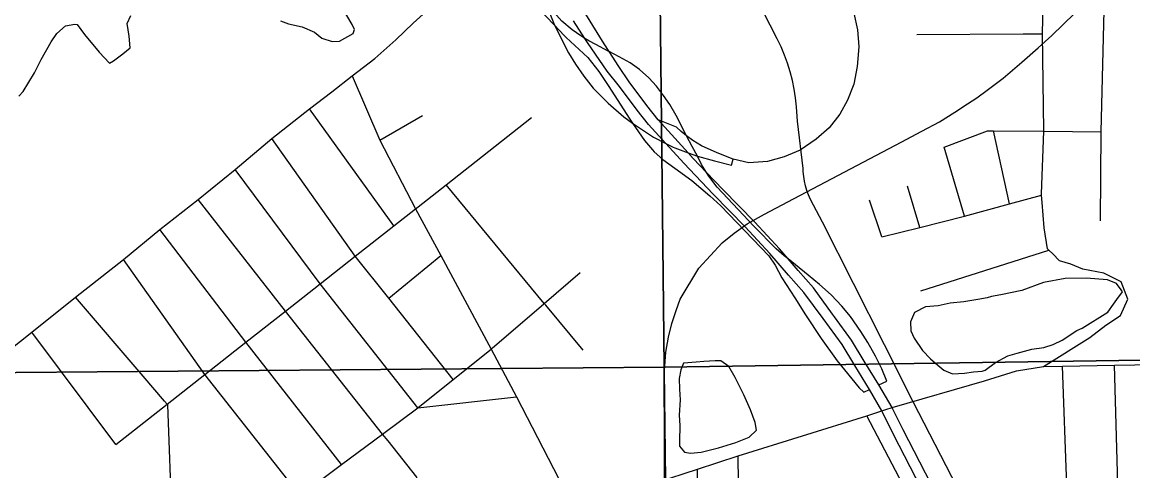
# Model space of a CAD drawing. Extents: x 0 to 40.2, y 0 to 22.
# Drawn here: x 3.454 to 4.597, y 19.573 to 20.035 of the extents above; entities that cross this region are included whole.
import ezdxf

# ---------------------------------------------------------------- set-up
doc = ezdxf.new("R2010")
doc.units = 0
for name, color, linetype in [('GM_X_Corporation', 7, 'Continuous'), ('GM_X_Interchange_Ramps', 7, 'Continuous'), ('GM_X_Major_Lake', 7, 'Continuous'), ('GM_X_Major_Lake_Text', 7, 'Continuous'), ('GM_X_Major_River', 7, 'Continuous'), ('GM_X_Major_River_Text', 7, 'Continuous'), ('GM_X_Minor_Lake_Text', 7, 'Continuous'), ('GM_X_Unincorporated', 7, 'Continuous'), ('GM_X_Unincorporated_Location', 7, 'Continuous')]:
    doc.layers.add(name, color=color, linetype=linetype)

msp = doc.modelspace()

# ---------------------------------------------------------------- linework, layer by layer
at = {"layer": 'GM_X_Corporation'}
for points in [[(5.0991, 20.7019), (5.1201, 19.6946), (4.1148, 19.68), (4.1046, 20.6218), (4.1041, 20.6918)], [(4.1046, 20.6218), (4.1148, 19.68), (3.1145, 19.6715), (3.1086, 20.0451), (3.0929, 20.618)], [(4.1148, 19.68), (5.1201, 19.6946), (5.1306, 18.6912), (4.119, 18.6842)], [(3.1145, 19.6715), (4.1148, 19.68), (4.119, 18.6842), (3.1284, 18.6693), (3.1181, 19.4397)]]:
    msp.add_lwpolyline(points, close=True, dxfattribs=at)
at = {"layer": 'GM_X_Interchange_Ramps'}
for points in [[(3.7201, 20.0361), (3.7284, 20.033), (3.7424, 20.0298), (3.7552, 20.0244), (3.7628, 20.0183), (3.7734, 20.0148), (3.7809, 20.0151), (3.795, 20.023), (3.7962, 20.0271), (3.794, 20.0321), (3.7839, 20.0489)], [(3.451, 19.9585), (3.4553, 19.9632), (3.4671, 19.9827), (3.4741, 19.9963), (3.4841, 20.0144), (3.4902, 20.0231), (3.499, 20.0307), (3.5085, 20.0325), (3.5111, 20.0321), (3.5187, 20.0218), (3.5337, 20.0038), (3.5442, 19.9926), (3.5484, 19.9949), (3.5537, 19.9991), (3.5579, 20.0021), (3.5655, 20.0081), (3.5645, 20.0203), (3.5623, 20.0332), (3.5662, 20.0415)]]:
    msp.add_lwpolyline(points, dxfattribs=at)
at = {"layer": 'GM_X_Major_Lake'}
msp.add_lwpolyline([(4.208, 20.2451), (4.3036, 20.0607), (4.3099, 20.044), (4.3137, 20.0269), (4.3151, 20.0091), (4.3133, 19.9892), (4.3099, 19.971), (4.3032, 19.9543), (4.2955, 19.94), (4.2844, 19.926), (4.2711, 19.9142), (4.2547, 19.903), (4.2383, 19.896), (4.2209, 19.8915), (4.2017, 19.8901), (4.1857, 19.8936), (4.1693, 19.9001), (4.1531, 19.9075), (4.1442, 19.913), (4.1379, 19.9179), (4.1324, 19.9222), (4.1276, 19.9266), (4.1086, 19.9342)], dxfattribs=at)
at = {"layer": 'GM_X_Major_Lake_Text'}
for points in [[(3.75, 19.9456), (3.7729, 19.9631), (3.7938, 19.9795), (3.8171, 19.9973), (3.8387, 20.0165), (3.8565, 20.0337), (3.8805, 20.0553), (3.9123, 20.0769), (3.9559, 20.101)], [(3.2263, 19.5272), (3.2756, 19.5661), (3.3222, 19.6035), (3.3709, 19.6418), (3.4643, 19.7159), (3.5094, 19.7519), (3.5585, 19.7904), (3.5961, 19.8213), (3.6356, 19.8523), (3.6736, 19.8832), (3.7111, 19.9151), (3.75, 19.9456)], [(3.6156, 19.4174), (3.6753, 19.4382), (3.7403, 19.4567), (3.8018, 19.4749), (3.8624, 19.4921), (3.9252, 19.5089), (3.9827, 19.5231), (4.0225, 19.5337), (4.149, 19.5748), (4.191, 19.5885), (4.3232, 19.6297), (4.3386, 19.6349), (4.3427, 19.6363), (4.3493, 19.6382), (4.4443, 19.6659), (4.4771, 19.6761), (4.505, 19.6806), (4.5246, 19.6809), (4.5781, 19.6818), (4.6407, 19.6829), (4.8325, 19.6861), (5.1048, 19.6908), (5.1167, 19.691)]]:
    msp.add_lwpolyline(points, dxfattribs=at)
at = {"layer": 'GM_X_Major_River'}
for points in [[(4.5524, 19.2924), (4.3709, 19.6442), (4.3413, 19.7028), (4.2775, 19.829), (4.2654, 19.8524), (4.2633, 19.8569), (4.2615, 19.8615), (4.2601, 19.8663), (4.259, 19.8711), (4.2583, 19.876), (4.2579, 19.881), (4.2578, 19.8843), (4.2519, 19.9329), (4.2508, 19.9476), (4.2499, 19.9567), (4.2485, 19.9657), (4.2467, 19.9747), (4.2444, 19.9835), (4.2417, 19.9923), (4.2386, 20.0008), (4.2351, 20.0093), (4.2311, 20.0175), (4.1736, 20.1295)], [(4.1165, 19.564), (4.1152, 19.6763), (4.1166, 19.6954), (4.1193, 19.7106), (4.1225, 19.7246), (4.1271, 19.7382), (4.1312, 19.7498), (4.1505, 19.7818), (4.1745, 19.8076), (4.1869, 19.8177), (4.2002, 19.8273), (4.2178, 19.8373), (4.242, 19.8497), (4.3586, 19.9112), (4.3799, 19.9224), (4.398, 19.9323), (4.4139, 19.942), (4.4267, 19.9505), (4.4362, 19.9569), (4.4471, 19.9646), (4.4633, 19.9769), (4.4826, 19.9934), (4.4996, 20.0083), (4.5134, 20.0208), (4.5369, 20.0437)]]:
    msp.add_lwpolyline(points, dxfattribs=at)
at = {"layer": 'GM_X_Major_River_Text'}
for points in [[(3.9829, 20.1067), (3.9741, 20.1021), (3.9923, 20.0557), (4.0021, 20.0316), (4.0163, 20.0032), (4.0234, 19.9916), (4.032, 19.9792), (4.0419, 19.9668), (4.057, 19.9513), (4.0734, 19.9373), (4.0822, 19.9306), (4.1037, 19.9163), (4.1165, 19.9099), (4.1241, 19.9061), (4.1256, 19.9055), (4.1393, 19.9003), (4.1491, 19.8967), (4.1665, 19.8921), (4.1841, 19.8876), (4.1857, 19.8936)], [(3.9559, 20.101), (3.9557, 20.0912), (3.9846, 20.0498), (4.0021, 20.0316), (4.012, 20.021)], [(4.0289, 20.0205), (4.0201, 20.0268), (4.0095, 20.0357), (4.0013, 20.0448), (3.993, 20.0549)], [(4.012, 20.021), (4.0141, 20.0188), (4.0362, 19.9984), (4.0474, 19.9838), (4.057, 19.9694), (4.0796, 19.9348), (4.0822, 19.9306), (4.0945, 19.9128), (4.1026, 19.9035), (4.1045, 19.9014), (4.1134, 19.8934), (4.1259, 19.8845), (4.1431, 19.8717), (4.1617, 19.8562), (4.1729, 19.8458), (4.2223, 19.7945), (4.2291, 19.7846), (4.2359, 19.7718), (4.2493, 19.7513), (4.26, 19.7338), (4.2762, 19.7093), (4.2928, 19.6862), (4.3152, 19.6586), (4.32, 19.6541), (4.3258, 19.6568)], [(4.3356, 19.6616), (4.3437, 19.6653), (4.3385, 19.6781), (4.3323, 19.691), (4.3242, 19.7051), (4.3171, 19.7166), (4.3064, 19.7319), (4.2974, 19.7427), (4.2867, 19.7541), (4.2747, 19.765), (4.2629, 19.7745), (4.2497, 19.7851), (4.2423, 19.7911), (4.2383, 19.7945), (4.2299, 19.8014), (4.2069, 19.8249), (4.1694, 19.8648), (4.1607, 19.8761), (4.1582, 19.8802), (4.1533, 19.8884), (4.1491, 19.8967), (4.1437, 19.9068), (4.1379, 19.9179), (4.1271, 19.9388), (4.1207, 19.95), (4.114, 19.9591), (4.1068, 19.9689), (4.0991, 19.9775), (4.0895, 19.9859), (4.0799, 19.9927), (4.0686, 19.9991), (4.0581, 20.0045), (4.0573, 20.0049), (4.0446, 20.0118), (4.0373, 20.0155), (4.0333, 20.0178), (4.0289, 20.0205)]]:
    msp.add_lwpolyline(points, dxfattribs=at)
at = {"layer": 'GM_X_Minor_Lake_Text'}
msp.add_line((4.1311, 19.6461), (4.1302, 19.6305), dxfattribs=at)
for points in [[(4.4449, 19.6767), (4.4556, 19.6848), (4.4681, 19.6914), (4.478, 19.6943), (4.4929, 19.6983), (4.5054, 19.7), (4.5149, 19.7033), (4.524, 19.7077), (4.5393, 19.7174), (4.5447, 19.72), (4.571, 19.7363), (4.5768, 19.7446), (4.5803, 19.7495), (4.5861, 19.7573), (4.5849, 19.7593), (4.5801, 19.7658), (4.5707, 19.7697), (4.5487, 19.7712), (4.5272, 19.7711), (4.5051, 19.7669), (4.4827, 19.7588), (4.461, 19.7542), (4.4515, 19.7524), (4.447, 19.7511)], [(4.447, 19.7511), (4.4375, 19.7493), (4.4231, 19.7469), (4.409, 19.7455), (4.3965, 19.743), (4.3836, 19.742), (4.3722, 19.7361), (4.3682, 19.7263), (4.3685, 19.7172), (4.3718, 19.7095), (4.3804, 19.6969), (4.3886, 19.6884), (4.3961, 19.6819), (4.4025, 19.6769), (4.4115, 19.673), (4.4236, 19.6736), (4.4331, 19.675), (4.4419, 19.6756), (4.4449, 19.6767)], [(4.1302, 19.6305), (4.1308, 19.6199), (4.1306, 19.6036), (4.1305, 19.5986), (4.1358, 19.5925), (4.1418, 19.5913), (4.1528, 19.5923), (4.1707, 19.597), (4.1886, 19.6025), (4.2023, 19.608), (4.2099, 19.6151), (4.2085, 19.6231), (4.2034, 19.6361), (4.1968, 19.6513), (4.1879, 19.6693), (4.1812, 19.6804), (4.173, 19.6862), (4.1673, 19.6862), (4.1555, 19.6856), (4.1476, 19.685), (4.1347, 19.684), (4.1319, 19.6772), (4.1303, 19.6681), (4.1305, 19.6571), (4.1311, 19.6461)]]:
    msp.add_lwpolyline(points, dxfattribs=at)
at = {"layer": 'GM_X_Unincorporated'}
for points in [[(4.1086, 19.9342), (4.0969, 19.9488), (4.0788, 19.9733), (4.0681, 19.989), (4.0581, 20.0045), (4.053, 20.0125), (4.0342, 20.0428), (4.0103, 20.0837), (4.0081, 20.088)], [(4.3849, 19.544), (4.3507, 19.6107), (4.3394, 19.6335), (4.3386, 19.6349), (4.3258, 19.6568), (4.3108, 19.6814), (4.2978, 19.703), (4.2782, 19.7298), (4.2584, 19.7566), (4.2428, 19.7745), (4.2236, 19.7967), (4.1982, 19.8242), (4.1652, 19.8577), (4.1349, 19.8897), (4.1165, 19.9099), (4.0987, 19.9295), (4.087, 19.9441), (4.0689, 19.9686), (4.056, 19.9843), (4.044, 20.0017), (4.0359, 20.0137), (4.0333, 20.0178), (4.0216, 20.036)], [(4.2901, 19.7316), (4.288, 19.7345), (4.2683, 19.7613), (4.2527, 19.7792), (4.2423, 19.7911), (4.2334, 19.8014), (4.2081, 19.8289), (4.175, 19.8625), (4.1582, 19.8802), (4.1447, 19.8944), (4.1393, 19.9003), (4.1086, 19.9342)], [(4.3356, 19.6616), (4.3206, 19.6861), (4.3076, 19.7077), (4.2901, 19.7316)], [(4.3501, 19.6365), (4.3493, 19.6382), (4.3356, 19.6616)], [(4.6209, 19.0589), (4.6203, 19.0597), (4.6075, 19.076), (4.5937, 19.1004), (4.5833, 19.1206), (4.5736, 19.1389), (4.5614, 19.1716), (4.5583, 19.1804), (4.5543, 19.1915), (4.5456, 19.2147), (4.5354, 19.2476), (4.5247, 19.2785), (4.5147, 19.305), (4.5029, 19.3348), (4.4855, 19.3707), (4.4732, 19.3955), (4.4527, 19.4368), (4.4366, 19.4683), (4.3948, 19.5488), (4.3606, 19.6154), (4.3501, 19.6365)]]:
    msp.add_lwpolyline(points, dxfattribs=at)
at = {"layer": 'GM_X_Unincorporated_Location'}
for p, q in [((3.8368, 19.8252), (3.75, 19.9456)), ((3.8224, 19.9134), (3.8662, 19.9386)), ((4.4701, 19.8478), (4.4534, 19.923)), ((4.4236, 19.835), (4.4027, 19.9062)), ((4.3779, 19.8236), (4.3649, 19.8661)), ((4.3387, 19.8139), (4.3261, 19.8516)), ((4.3786, 19.7582), (4.5105, 19.8003)), ((3.8314, 19.7508), (3.8849, 19.7946)), ((3.5789, 19.6706), (3.5094, 19.7519)), ((3.5509, 19.6004), (3.4643, 19.7159))]:
    msp.add_line(p, q, dxfattribs=at)
for points in [[(4.505, 19.6806), (4.5525, 19.7102), (4.5689, 19.723), (4.5841, 19.7331), (4.5918, 19.7498), (4.5848, 19.7677), (4.567, 19.7766), (4.5455, 19.7805), (4.533, 19.7856), (4.5213, 19.7891), (4.5145, 19.7964), (4.5105, 19.8003), (4.5089, 19.8017), (4.5056, 19.823), (4.5036, 19.8493), (4.503, 19.8568), (4.5029, 19.858), (4.5052, 19.9224), (4.5053, 19.9233), (4.5039, 20.0227), (4.5084, 20.2251)], [(4.5634, 19.8305), (4.5644, 19.9217), (4.5711, 20.1996)], [(4.3748, 20.0221), (4.4841, 20.0226), (4.5039, 20.0227)], [(3.7938, 19.9795), (3.8224, 19.9134), (3.8591, 19.8427), (3.8849, 19.7946), (3.9367, 19.6983), (3.9629, 19.6495), (4.0225, 19.5337), (4.0471, 19.4932), (4.0972, 19.4003), (4.1105, 19.3773), (4.1216, 19.3579), (4.1457, 19.3375), (4.1784, 19.3119), (4.2434, 19.2554), (4.2945, 19.2177), (4.3483, 19.1821)], [(3.5509, 19.6004), (3.6036, 19.6419), (3.6423, 19.6723), (3.6844, 19.7054), (3.7253, 19.7376), (3.7609, 19.7655), (3.7971, 19.794), (3.8368, 19.8252), (3.8591, 19.8427), (3.8617, 19.8448), (3.8904, 19.8674), (3.9782, 19.9365)], [(4.4027, 19.9062), (4.4472, 19.923), (4.4534, 19.923), (4.5052, 19.9224), (4.5644, 19.9217)], [(3.8978, 19.6672), (3.8314, 19.7508), (3.7971, 19.794), (3.7111, 19.9151)], [(3.8614, 19.638), (3.7609, 19.7655), (3.6736, 19.8832)], [(4.0313, 19.6973), (3.9929, 19.7437), (3.9915, 19.7454), (3.8904, 19.8674)], [(4.3387, 19.8139), (4.3779, 19.8236), (4.4236, 19.835), (4.4701, 19.8478), (4.503, 19.8568)], [(3.8624, 19.4921), (3.8604, 19.5666), (3.8308, 19.6041), (3.8252, 19.6111), (3.7253, 19.7376), (3.6356, 19.8523)], [(3.783, 19.5798), (3.6844, 19.7054), (3.5961, 19.8213)], [(3.7402, 19.548), (3.6423, 19.6723), (3.5585, 19.7904)], [(3.8614, 19.638), (3.8978, 19.6672), (3.9367, 19.6983), (3.9382, 19.6996), (3.9908, 19.7448), (3.9915, 19.7454), (4.0284, 19.7771)], [(4.5842, 19.4538), (4.5814, 19.5595), (4.5781, 19.6818)], [(3.6156, 19.4174), (3.6104, 19.4758), (3.6088, 19.5203), (3.6042, 19.6412), (3.6036, 19.6419), (3.6009, 19.6449), (3.5789, 19.6706)], [(4.5319, 19.4646), (4.5288, 19.5581), (4.5246, 19.6809)], [(3.6088, 19.5203), (3.6892, 19.5194), (3.6987, 19.5212), (3.7097, 19.5253), (3.7402, 19.548), (3.783, 19.5798), (3.8252, 19.6111), (3.8614, 19.638), (3.9629, 19.6495)], [(4.3649, 19.1816), (4.3646, 19.3279), (4.3645, 19.3351), (4.3622, 19.5438), (4.3604, 19.5593), (4.3232, 19.6297)], [(4.1997, 19.338), (4.1919, 19.4705), (4.1923, 19.4784), (4.191, 19.5885)], [(4.1457, 19.3375), (4.1535, 19.3409), (4.1485, 19.4784), (4.149, 19.5748)]]:
    msp.add_lwpolyline(points, dxfattribs=at)

doc.saveas('drawing.dxf')
